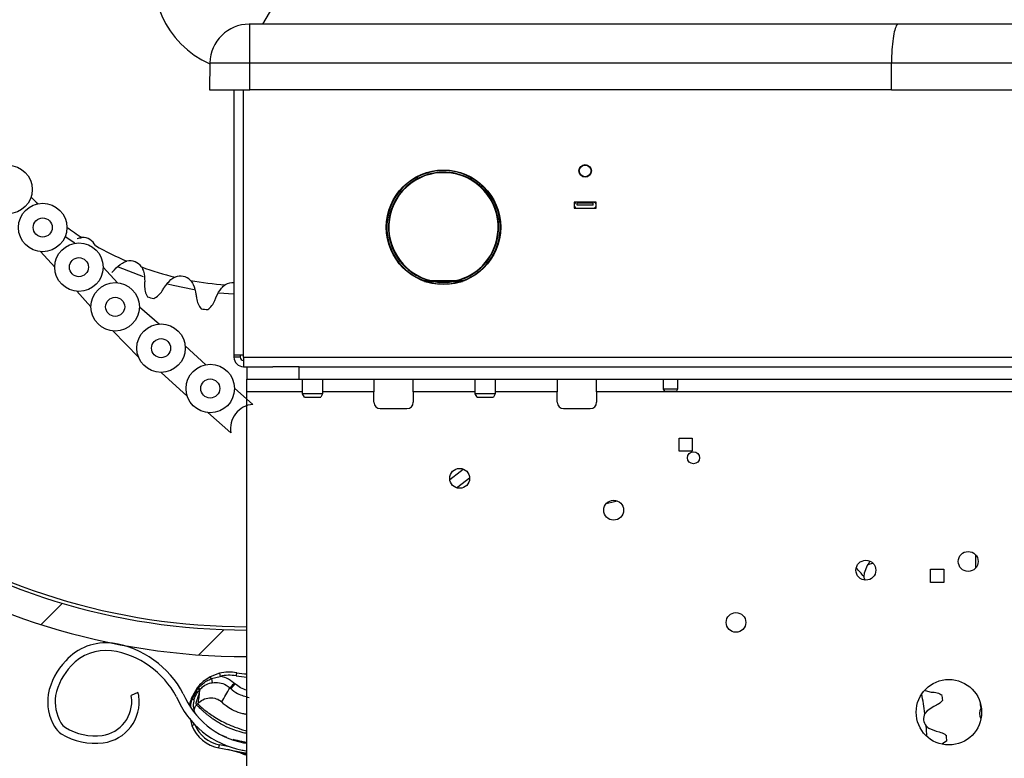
# Model space of a CAD drawing. Header units: inches. Extents: x 170 to 284, y 215 to 248.
# Tile 306 of 656: x 186.379 to 186.696, y 244.083 to 244.32. Entities that reach past the tile are written whole.
import ezdxf

# ---------------------------------------------------------------- set-up
doc = ezdxf.new("R2010")
doc.units = ezdxf.units.IN
doc.header["$LTSCALE"] = 0.25
doc.header["$MEASUREMENT"] = 0
doc.layers.add('ANNOTATIONS', color=1, linetype='Continuous')
doc.layers.add('LH BENCH MOUNT', color=7, linetype='Continuous')
doc.styles.add('ARIAL', font='arial.ttf', dxfattribs={"height": 0.09375})
doc.dimstyles.new('STANDARD$0', dxfattribs={"dimtxt": 0.09375, "dimasz": 0.09375, "dimexe": 0.03125, "dimexo": 0.046875, "dimgap": 0.09, "dimtad": 0, "dimtih": 1, "dimtoh": 1, "dimdec": 4, "dimzin": 0, "dimdsep": 46, "dimtxsty": 'ARIAL', "dimcen": 0.09, "dimadec": 0, "dimazin": 0, "dimtfac": 1, "dimtdec": 4, "dimtofl": 0, "dimtmove": 0, "dimatfit": 1, "dimfxl": 1, "dimtolj": 1, "dimtzin": 0, "dimarcsym": 0})

# ---------------------------------------------------------------- blocks, each defined once
blk = doc.blocks.new('*D112')
at = {"layer": 'ANNOTATIONS', "color": 0, "lineweight": -2, "transparency": 16777216}
for p, q in [((185.9644948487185, 245.1675370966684), (185.9644948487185, 245.9014140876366)), ((187.1992356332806, 244.1734105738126), (187.1992356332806, 245.9014140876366)), ((186.0582448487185, 245.8701640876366), (186.271591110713, 245.8701640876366)), ((187.1054856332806, 245.8701640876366), (186.892139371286, 245.8701640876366))]:
    blk.add_line(p, q, dxfattribs=at)
at = {"layer": 'ANNOTATIONS', "color": 0, "transparency": 16777216}
for points in [[(186.0582448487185, 245.8857890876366), (186.0582448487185, 245.8545390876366), (185.9644948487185, 245.8701640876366)], [(187.1054856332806, 245.8857890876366), (187.1054856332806, 245.8545390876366), (187.1992356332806, 245.8701640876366)]]:
    blk.add_solid(points, dxfattribs=at)
at = {"layer": 'defpoints', "color": 0, "transparency": 16777216}
for p in [(187.1992356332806, 245.8701640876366), (185.9644948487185, 245.1206620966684), (187.1992356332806, 244.1265355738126)]:
    blk.add_point(p, dxfattribs=at)
at = {"layer": 'ANNOTATIONS', "color": 0, "transparency": 16777216, "insert": (186.5818652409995, 245.8701640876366), "char_height": 0.09375, "attachment_point": 5, "style": 'ARIAL'}
blk.add_mtext('\\A1;DIM "A"', dxfattribs=at)

msp = doc.modelspace()

# ---------------------------------------------------------------- hatches: boundary and pattern name
at = {"layer": 'LH BENCH MOUNT'}
h = msp.add_hatch(dxfattribs=at)
h.set_pattern_fill('ANSI31', color=256, scale=0.34241245, angle=2.8e-322, style=0)
h.set_pattern_definition([(45, (176.1263761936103, 238.0091787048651), (-0.03026527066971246, 0.03026527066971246), [])])
edge = h.paths.add_edge_path(flags=0)
edge.add_arc((186.41301658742, 243.9014011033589), 0.021400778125, 89.9999999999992, 390.52248781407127, ccw=False)
edge.add_line((186.41301658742, 243.9228018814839), (186.485779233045, 243.9228018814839))
edge.add_arc((186.485779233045, 244.3336968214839), 0.4108949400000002, 270, 450.0000000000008)
edge.add_line((186.485779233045, 244.7445917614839), (186.00212164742, 244.7445917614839))
edge.add_arc((186.00212164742, 244.7488719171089), 0.004280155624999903, 180.0000000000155, 269.9999999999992, ccw=False)
edge.add_line((185.997841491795, 244.7488719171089), (185.997841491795, 244.7916734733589))
edge.add_arc((186.00212164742, 244.7916734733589), 0.004280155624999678, 360, 540, ccw=False)
edge.add_line((186.006401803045, 244.7916734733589), (186.006401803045, 244.7488719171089))
edge.add_line((186.006401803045, 244.7488719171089), (186.003169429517, 244.7488719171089))
edge.add_line((186.003169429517, 244.7488719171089), (186.003169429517, 244.7916734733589))
edge.add_arc((186.00212164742, 244.7916734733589), 0.001047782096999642, 360, 540.0000000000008)
edge.add_line((186.001073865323, 244.7916734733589), (186.001073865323, 244.7488719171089))
edge.add_arc((186.00212164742, 244.7488719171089), 0.001047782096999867, 180, 270)
edge.add_line((186.00212164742, 244.7478241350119), (186.485779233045, 244.7478241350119))
edge.add_arc((186.485779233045, 244.3336968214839), 0.4141273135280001, 269.9999999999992, 450, ccw=False)
edge.add_line((186.485779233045, 243.9195695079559), (186.41301658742, 243.9195695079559))
edge.add_arc((186.41301658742, 243.9014011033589), 0.018168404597, 450.0000000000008, 750.5224878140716)
edge.add_arc((186.4277648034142, 243.9100962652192), 0.001047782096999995, 390.5224878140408, 495.0000000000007)
edge.add_line((186.4270239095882, 243.9108371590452), (186.4183287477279, 243.9021419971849))
edge.add_line((186.4183287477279, 243.9021419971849), (186.4160431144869, 243.9044276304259))
edge.add_line((186.4160431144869, 243.9044276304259), (186.4247382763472, 243.9131227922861))
edge.add_arc((186.4277648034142, 243.9100962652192), 0.004280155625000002, 390.522487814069, 495.0000000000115, ccw=False)
h = msp.add_hatch(dxfattribs=at)
h.set_pattern_fill('ANSI31', color=256, scale=0.34241245, style=0)
h.set_pattern_definition([(45, (176.0930244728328, 238.0091787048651), (-0.03026527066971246, 0.03026527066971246), [])])
edge = h.paths.add_edge_path(flags=0)
edge.add_line((186.4524275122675, 244.7403116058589), (186.1100150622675, 244.7403116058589))
edge.add_line((186.1100150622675, 244.7403116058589), (186.1100150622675, 244.7445917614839))
edge.add_line((186.1100150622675, 244.7445917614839), (186.4524275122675, 244.7445917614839))
edge.add_arc((186.4524275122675, 244.3336968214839), 0.4108949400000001, 269.9999999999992, 450, ccw=False)
edge.add_line((186.4524275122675, 243.9228018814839), (186.3796648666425, 243.9228018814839))
edge.add_line((186.3796648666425, 243.9228018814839), (186.3796648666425, 243.9270820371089))
edge.add_line((186.3796648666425, 243.9270820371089), (186.4524275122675, 243.9270820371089))
edge.add_arc((186.4524275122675, 244.3336968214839), 0.406614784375, 270, 450.0000000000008)
h = msp.add_hatch(dxfattribs=at)
h.set_pattern_fill('ANSI32', color=256, scale=0.34241245, angle=2.8e-322, style=0)
h.set_pattern_definition([(45, (176.0930244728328, 238.0091787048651), (-0.09079581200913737, 0.09079581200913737), []), (45, (176.1535550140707, 238.0091787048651), (-0.09079581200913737, 0.09079581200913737), [])])
edge = h.paths.add_edge_path(flags=0)
edge.add_arc((186.4524275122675, 244.3336968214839), 0.2182879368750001, 180, 540, ccw=False)
edge = h.paths.add_edge_path(flags=0)
edge.add_arc((186.4524275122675, 244.3336968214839), 0.2097276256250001, 180, 540, ccw=False)

# ---------------------------------------------------------------- linework, layer by layer
for p, q in [((186.4575949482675, 244.318923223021), (186.4632894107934, 244.3287863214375)), ((186.4533786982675, 244.318923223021), (186.4531598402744, 244.318923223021)), ((186.6621424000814, 244.318923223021), (186.4533786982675, 244.318923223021)), ((186.4533786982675, 244.3064952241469), (186.4533786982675, 244.318923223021)), ((186.7927274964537, 244.318923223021), (186.6621424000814, 244.318923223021)), ((186.4405130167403, 244.3064952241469), (186.44036197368, 244.297841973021)), ((186.4405130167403, 244.3064952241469), (186.4533786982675, 244.3064952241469)), ((186.4533786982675, 244.3064952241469), (186.6599377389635, 244.3064952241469)), ((186.4533786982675, 244.297841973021), (186.4533786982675, 244.3064952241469)), ((186.6599118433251, 244.297841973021), (186.6599377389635, 244.3064952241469)), ((186.6599377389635, 244.3064952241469), (186.7949321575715, 244.3064952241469)), ((186.44036197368, 244.297841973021), (186.4533786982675, 244.297841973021)), ((186.4482416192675, 244.297841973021), (186.4482416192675, 244.2124112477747)), ((186.4512705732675, 244.2117366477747), (186.4512705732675, 244.297841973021)), ((186.6599118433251, 244.297841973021), (186.4533786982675, 244.297841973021)), ((186.6599118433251, 244.297841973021), (186.79495805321, 244.297841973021)), ((186.5648563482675, 244.2616975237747), (186.5577730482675, 244.2616975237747)), ((186.5577730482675, 244.2616975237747), (186.5577730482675, 244.2596737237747)), ((186.5577730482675, 244.2596737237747), (186.5648563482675, 244.2596737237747)), ((186.5587849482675, 244.2616975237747), (186.5587849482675, 244.2613703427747)), ((186.5638444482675, 244.2613703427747), (186.5587849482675, 244.2613703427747)), ((186.5587849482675, 244.2606957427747), (186.5587849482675, 244.2613703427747)), ((186.5638444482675, 244.2606957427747), (186.5587849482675, 244.2606957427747)), ((186.5638444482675, 244.2613703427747), (186.5638444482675, 244.2616975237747)), ((186.5638444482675, 244.2606957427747), (186.5638444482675, 244.2613703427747)), ((186.5648563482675, 244.2596737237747), (186.5648563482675, 244.2616975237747)), ((186.3969787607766, 244.2484110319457), (186.3938771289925, 244.2505097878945)), ((186.5332724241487, 244.2527361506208), (186.5334408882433, 244.2527282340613)), ((186.5339462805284, 244.2527044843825), (186.534114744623, 244.252696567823)), ((186.3859613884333, 244.2457312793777), (186.3905398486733, 244.2407208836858)), ((186.4061378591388, 244.2407421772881), (186.4107163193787, 244.2357317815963)), ((186.4191748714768, 244.2375725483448), (186.4110814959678, 244.2407640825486)), ((186.5089910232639, 244.2363932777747), (186.5224122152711, 244.2363932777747)), ((186.5219636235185, 244.2362246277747), (186.5094396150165, 244.2362246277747)), ((186.5096296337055, 244.2361571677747), (186.5217736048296, 244.2361571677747)), ((186.5212666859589, 244.2359885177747), (186.5101365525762, 244.2359885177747)), ((186.5118548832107, 244.2362246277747), (186.5121726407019, 244.2361571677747)), ((186.5127291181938, 244.2362246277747), (186.5131536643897, 244.2361571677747)), ((186.5182495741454, 244.2361571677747), (186.5186741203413, 244.2362246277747)), ((186.3976270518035, 244.2329650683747), (186.4022055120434, 244.2279546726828)), ((186.417803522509, 244.2279759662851), (186.4242816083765, 244.2224418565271)), ((186.4092927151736, 244.2201988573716), (186.417571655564, 244.2116704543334)), ((186.4325393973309, 244.215398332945), (186.4392084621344, 244.2093482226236)), ((186.4512705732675, 244.2124112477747), (186.4482416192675, 244.2124112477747)), ((186.4482416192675, 244.2124112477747), (186.4482416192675, 244.2117366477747)), ((186.4502586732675, 244.2117366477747), (186.4482416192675, 244.2117366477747)), ((186.4502586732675, 244.2124112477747), (186.4502586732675, 244.2117366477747)), ((186.4512705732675, 244.2117366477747), (187.0035993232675, 244.2117366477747)), ((186.4512705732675, 244.2117366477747), (186.4512705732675, 244.2087076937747)), ((186.4512705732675, 244.2087076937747), (186.4607320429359, 244.2087076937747)), ((186.4524275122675, 244.2087076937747), (186.4524275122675, 244.2046735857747)), ((186.4692925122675, 244.2087076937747), (186.4607320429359, 244.2087076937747)), ((186.4692925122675, 244.2046735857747), (186.4692925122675, 244.2087076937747)), ((186.4692925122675, 244.2087076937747), (186.9351881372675, 244.2087076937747)), ((186.4247930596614, 244.2068595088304), (186.4332135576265, 244.1992205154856)), ((186.4524275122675, 244.2046735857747), (186.4692925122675, 244.2046735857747)), ((186.4524275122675, 244.2006259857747), (186.4524275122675, 244.2046735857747)), ((186.4692925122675, 244.2046735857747), (186.9351881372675, 244.2046735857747)), ((186.4703684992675, 244.1999311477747), (186.4703684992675, 244.2046735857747)), ((186.4767771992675, 244.2046735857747), (186.4767771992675, 244.1999311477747)), ((186.4933251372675, 244.2046735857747), (186.4933251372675, 244.2006259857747)), ((186.5059738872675, 244.2006259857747), (186.5059738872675, 244.2046735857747)), ((186.5259555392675, 244.1999311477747), (186.5259555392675, 244.2046735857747)), ((186.5323642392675, 244.2046735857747), (186.5323642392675, 244.1999311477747)), ((186.5523526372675, 244.2046735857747), (186.5523526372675, 244.2006259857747)), ((186.5650013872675, 244.2006259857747), (186.5650013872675, 244.2046735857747)), ((186.5865211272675, 244.2015164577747), (186.5865211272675, 244.2046735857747)), ((186.5910746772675, 244.2046735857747), (186.5910746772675, 244.2015164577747)), ((186.4484136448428, 244.2017961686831), (186.4543381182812, 244.1965884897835)), ((186.4524275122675, 244.0198807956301), (186.4524275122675, 244.2006259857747)), ((186.4703684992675, 244.2006259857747), (186.4524275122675, 244.2006259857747)), ((186.4709527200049, 244.1989192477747), (186.4703684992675, 244.1999311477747)), ((186.4767771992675, 244.1999311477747), (186.4703684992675, 244.1999311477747)), ((186.4709527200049, 244.1989192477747), (186.4761929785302, 244.1989192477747)), ((186.4767771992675, 244.1999311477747), (186.4761929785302, 244.1989192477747)), ((186.4933251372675, 244.2006259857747), (186.4767771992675, 244.2006259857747)), ((186.4933251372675, 244.1972394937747), (186.4933251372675, 244.2006259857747)), ((186.5059738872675, 244.2006259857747), (186.5059738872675, 244.1972394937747)), ((186.5259555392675, 244.2006259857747), (186.5059738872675, 244.2006259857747)), ((186.5265397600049, 244.1989192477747), (186.5259555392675, 244.1999311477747)), ((186.5263358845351, 244.1999311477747), (186.5259555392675, 244.1999311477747)), ((186.5323642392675, 244.1999311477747), (186.5263358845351, 244.1999311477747)), ((186.5265397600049, 244.1989192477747), (186.5268507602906, 244.1989192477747)), ((186.5268507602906, 244.1989192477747), (186.5317800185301, 244.1989192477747)), ((186.5323642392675, 244.1999311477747), (186.5317800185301, 244.1989192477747)), ((186.5523526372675, 244.2006259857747), (186.5323642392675, 244.2006259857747)), ((186.5523526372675, 244.1972394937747), (186.5523526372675, 244.2006259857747)), ((186.5650013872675, 244.2006259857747), (186.5650013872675, 244.1972394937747)), ((186.9383722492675, 244.2006259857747), (186.5650013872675, 244.2006259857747)), ((186.5869106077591, 244.2008418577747), (186.5865211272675, 244.2015164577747)), ((186.5910746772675, 244.2015164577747), (186.5865211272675, 244.2015164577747)), ((186.5869106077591, 244.2008418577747), (186.590685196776, 244.2008418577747)), ((186.5910746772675, 244.2015164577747), (186.590685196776, 244.2008418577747)), ((186.4398682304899, 244.193914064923), (186.4472724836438, 244.1874169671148)), ((186.4953489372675, 244.1952156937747), (186.5039500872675, 244.1952156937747)), ((186.5543764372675, 244.1952156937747), (186.5629775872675, 244.1952156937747)), ((186.5915306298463, 244.1814713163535), (186.5915306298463, 244.185753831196)), ((186.5915306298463, 244.185753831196), (186.5958131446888, 244.185753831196)), ((186.5958131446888, 244.185753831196), (186.5958131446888, 244.1814713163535)), ((186.5958131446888, 244.1814713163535), (186.5915306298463, 244.1814713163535)), ((186.6869761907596, 244.1482163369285), (186.6869761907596, 244.143856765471)), ((186.6526486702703, 244.1455242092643), (186.6521337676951, 244.14467657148)), ((186.6540009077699, 244.1454289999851), (186.6522960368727, 244.1449437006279)), ((186.6529565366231, 244.1461200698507), (186.6526486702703, 244.1455242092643)), ((186.6511269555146, 244.1422857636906), (186.6510256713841, 244.1412148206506)), ((186.6521337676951, 244.14467657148), (186.6511269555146, 244.1422857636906)), ((186.6724826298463, 244.1393088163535), (186.6724826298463, 244.143591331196)), ((186.6724826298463, 244.143591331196), (186.6767651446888, 244.143591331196)), ((186.6767651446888, 244.143591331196), (186.6767651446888, 244.1393088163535)), ((186.6767651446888, 244.1393088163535), (186.6724826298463, 244.1393088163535)), ((186.4435778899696, 244.1100434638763), (186.4405594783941, 244.1088789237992)), ((186.4409843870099, 244.1083280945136), (186.4438256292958, 244.1090465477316)), ((186.4409843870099, 244.1083280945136), (186.4412113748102, 244.1070129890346)), ((186.4435778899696, 244.1100434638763), (186.4438256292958, 244.1090465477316)), ((186.4173333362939, 244.1038181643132), (186.4151166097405, 244.1028623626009)), ((186.4363851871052, 244.1053265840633), (186.4345023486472, 244.1019027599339)), ((186.4348116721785, 244.1017620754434), (186.43666062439, 244.1051432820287)), ((186.43666062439, 244.1051432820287), (186.4368389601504, 244.1053593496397)), ((186.4373057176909, 244.1048709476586), (186.4371006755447, 244.1039035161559)), ((186.4469536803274, 244.1053508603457), (186.4471946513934, 244.105133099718)), ((186.4485713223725, 244.1066565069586), (186.4471946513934, 244.105133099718)), ((186.4485713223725, 244.1066565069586), (186.4483303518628, 244.1068742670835)), ((186.6707308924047, 244.1044942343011), (186.6727110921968, 244.1040198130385)), ((186.6727110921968, 244.1040198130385), (186.6736990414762, 244.1039328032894)), ((186.4344782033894, 244.1018364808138), (186.4344778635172, 244.101835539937)), ((186.434502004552, 244.1019018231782), (186.4344782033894, 244.1018364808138)), ((186.4345023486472, 244.1019027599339), (186.434502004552, 244.1019018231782)), ((186.4347898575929, 244.1016946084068), (186.4347901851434, 244.1016956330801)), ((186.4347901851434, 244.1016956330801), (186.4348113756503, 244.1017611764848)), ((186.4348113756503, 244.1017611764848), (186.4348116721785, 244.1017620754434)), ((186.435487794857, 244.1016637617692), (186.435487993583, 244.1016645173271)), ((186.4365946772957, 244.1002991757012), (186.4362334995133, 244.0998995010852)), ((186.6713832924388, 244.0979163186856), (186.6707079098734, 244.097079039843)), ((186.673542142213, 244.0993547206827), (186.6713832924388, 244.0979163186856)), ((186.6744392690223, 244.0997775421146), (186.673542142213, 244.0993547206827)), ((186.4341008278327, 244.0955425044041), (186.4346688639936, 244.0931980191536)), ((186.4346688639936, 244.0931980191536), (186.4355926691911, 244.0935786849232)), ((186.6719554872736, 244.0923932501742), (186.6743633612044, 244.0914279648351)), ((186.6743633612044, 244.0914279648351), (186.675328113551, 244.0911980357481)), ((186.4443684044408, 244.0901072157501), (186.4459003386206, 244.0895129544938)), ((186.4507462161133, 244.0878068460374), (186.4508022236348, 244.0881457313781)), ((186.6777073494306, 244.0883256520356), (186.6763587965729, 244.0873874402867)), ((186.4434165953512, 244.0860087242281), (186.443616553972, 244.0870163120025)), ((186.4468279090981, 244.0864043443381), (186.443616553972, 244.0870163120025)), ((186.4497808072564, 244.0845780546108), (186.4462411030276, 244.0854677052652))]:
    msp.add_line(p, q, dxfattribs=at)
at = {"layer": 'LH BENCH MOUNT', "flags": 128}
for points in [[(186.435406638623, 244.2334209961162), (186.42863821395, 244.2348065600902), (186.4268854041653, 244.2352443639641)], [(186.514931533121, 244.2359885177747), (186.5163297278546, 244.23598287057), (186.5164717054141, 244.2359885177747)], [(186.5192305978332, 244.2361571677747), (186.519248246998, 244.2361607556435), (186.5195483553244, 244.2362246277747)], [(186.4482416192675, 244.2320780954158), (186.4480842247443, 244.2320816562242), (186.4433339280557, 244.2323954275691)], [(186.5177246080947, 244.1724276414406), (186.5210216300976, 244.175001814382), (186.5220464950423, 244.1757620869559)], [(186.5199054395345, 244.1697231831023), (186.5216695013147, 244.1711247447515), (186.5241091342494, 244.1729664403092)], [(186.5681249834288, 244.1647015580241), (186.5707176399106, 244.1652987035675), (186.5716898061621, 244.1654995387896)], [(186.6887549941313, 244.0988710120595), (186.6886243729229, 244.099891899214), (186.6885557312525, 244.1003979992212)]]:
    msp.add_lwpolyline(points, dxfattribs=at)
at = {"layer": 'LH BENCH MOUNT'}
for centre, radius in [((186.3755201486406, 244.2657232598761), 0.007799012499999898), ((186.5157016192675, 244.2535618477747), 0.0184334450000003), ((186.5613146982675, 244.2717153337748), 0.002023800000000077), ((186.5613146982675, 244.2717153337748), 0.00188729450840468), ((186.3866731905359, 244.25349774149), 0.007799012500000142), ((186.3866731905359, 244.25349774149), 0.003068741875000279), ((186.398338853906, 244.240731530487), 0.007799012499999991), ((186.398338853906, 244.240731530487), 0.003068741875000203), ((186.4100045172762, 244.227965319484), 0.007799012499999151), ((186.4100045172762, 244.227965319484), 0.003068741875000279), ((186.4247755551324, 244.2146585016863), 0.007799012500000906), ((186.4247755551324, 244.2146585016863), 0.003068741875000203), ((186.4406155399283, 244.201677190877), 0.007799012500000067), ((186.4406155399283, 244.201677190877), 0.003068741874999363), ((186.5962016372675, 244.1793963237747), 0.00193947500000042), ((186.5209110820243, 244.1727656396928), 0.003204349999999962), ((186.5704825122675, 244.1625313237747), 0.003204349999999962), ((186.6846274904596, 244.1460365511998), 0.003204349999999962), ((186.6516895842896, 244.1432096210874), 0.003204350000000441), ((186.6098647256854, 244.1264122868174), 0.003155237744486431), ((186.6784185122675, 244.0975098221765), 0.01054062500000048)]:
    msp.add_circle(centre, radius, dxfattribs=at)
for centre, radius, start, end in [((186.4524275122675, 244.3336968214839), 0.218287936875, 358.7109930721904, 270.0000000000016), ((186.4524275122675, 244.3336968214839), 0.2097276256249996, 358.6583711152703, 270.0000000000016), ((186.4524275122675, 244.3336968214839), 0.20865758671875, 358.6514896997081, 270), ((186.4524275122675, 244.3336968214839), 0.02996108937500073, 350.5668982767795, 246.5572519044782), ((186.4524275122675, 244.3336968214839), 0.02996108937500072, 350.5668982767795, 246.5572519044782), ((186.4531598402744, 244.3062744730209), 0.01264875, 90, 178.9999999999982), ((186.5157016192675, 244.2535618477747), 0.01826479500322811, 357.3095037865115, 177.3095037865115), ((186.5157016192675, 244.2535618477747), 0.01775884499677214, 357.3095037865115, 177.3095037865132), ((186.5157016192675, 244.2535618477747), 0.01759019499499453, 357.3095037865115, 177.3095037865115), ((186.4524275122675, 244.3336968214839), 0.09891356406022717, 225.3677296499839, 227.1721227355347), ((186.5587849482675, 244.2606856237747), 0.001011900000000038, 90, 269.9999999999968), ((186.5638444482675, 244.2606856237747), 0.001011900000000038, 269.9999999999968, 90), ((186.4524119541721, 244.3337158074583), 0.09891356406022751, 234.1319966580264, 237.5408668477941), ((186.5157016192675, 244.2535618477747), 0.01826479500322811, 177.3095037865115, 250.0484552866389), ((186.5157016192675, 244.2535618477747), 0.01775884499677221, 177.3095037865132, 255.1861548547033), ((186.5157016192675, 244.2535618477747), 0.01759019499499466, 177.3095037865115, 257.4299561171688), ((186.3995329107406, 244.2457279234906), 0.004531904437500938, 25.36355278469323, 92.62631526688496), ((186.5157016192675, 244.2535618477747), 0.01759019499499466, 282.5700438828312, 357.3095037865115), ((186.5157016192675, 244.2535618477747), 0.01775884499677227, 284.8138451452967, 357.3095037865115), ((186.5157016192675, 244.2535618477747), 0.01826479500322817, 289.9515447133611, 357.3095037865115), ((186.4524119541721, 244.3337158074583), 0.09891356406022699, 240.4490012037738, 247.0145510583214), ((186.4147364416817, 244.2382243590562), 0.004531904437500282, 34.83723699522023, 102.099999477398), ((186.4524119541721, 244.3337158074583), 0.09891356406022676, 249.9226854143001, 256.4882352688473), ((186.4309676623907, 244.2333255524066), 0.004531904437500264, 44.31092120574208, 111.5736836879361), ((186.4524119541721, 244.3337158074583), 0.098913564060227, 259.3963696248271, 265.9619194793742), ((186.4477838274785, 244.231165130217), 0.004531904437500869, 84.20235974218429, 121.0473678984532), ((186.5157016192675, 244.2535618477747), 0.01826479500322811, 254.1840581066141, 285.8159418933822), ((186.5157016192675, 244.2535618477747), 0.01775884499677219, 261.7110680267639, 278.2889319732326), ((186.4524119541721, 244.3337158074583), 0.1073907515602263, 252.6364201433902, 253.7745005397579), ((186.4524119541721, 244.3337158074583), 0.1073907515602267, 262.1101043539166, 263.2481847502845), ((186.4512705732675, 244.2117366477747), 0.003028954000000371, 180, 270), ((186.4512705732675, 244.2117366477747), 0.001011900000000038, 180, 270), ((186.4549455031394, 244.188813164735), 0.00779901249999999, 94.46670194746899, 190.3128202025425), ((186.4953489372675, 244.1972394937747), 0.002023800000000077, 180, 270), ((186.5039500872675, 244.1972394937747), 0.002023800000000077, 270, 359.9999999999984), ((186.5543764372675, 244.1972394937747), 0.002023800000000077, 180, 270), ((186.5629775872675, 244.1972394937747), 0.002023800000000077, 270, 359.9999999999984), ((186.5875162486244, 244.0864364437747), 0.08386964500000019, 40.77854563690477, 43.28484867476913), ((186.6544593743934, 244.1414303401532), 0.003440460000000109, 183.591510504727, 204.0749907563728), ((186.4069989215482, 244.1024689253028), 0.01736031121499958, 82.86260045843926, 138.0482056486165), ((186.4045755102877, 244.0891852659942), 0.03085136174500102, 27.60050961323, 81.46188992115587), ((186.4069989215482, 244.1024689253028), 0.01494630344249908, 82.97379314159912, 138.2295444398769), ((186.4045755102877, 244.0891852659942), 0.02843735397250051, 27.80294620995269, 81.40141990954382), ((186.4092551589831, 244.0993181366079), 0.02116108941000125, 135.7868830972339, 169.2595240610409), ((186.4092551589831, 244.0993181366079), 0.0187470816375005, 135.6402268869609, 169.1219683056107), ((186.4467159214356, 244.0974158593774), 0.01301167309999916, 79.18491049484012, 103.955633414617), ((186.4667997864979, 244.2546483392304), 0.1455252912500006, 263.036776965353, 264.3321520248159), ((186.4397359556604, 244.1078043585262), 0.001353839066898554, 22.75879212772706, 52.53425372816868), ((186.4467159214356, 244.0974158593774), 0.01198443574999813, 79.0234498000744, 103.9556334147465), ((186.4667997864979, 244.2546483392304), 0.1465525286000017, 263.0229707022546, 264.3720086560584), ((186.4134029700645, 244.1021234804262), 0.0042801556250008, 7.682352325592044, 23.32459878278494), ((186.404172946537, 244.1008784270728), 0.01588793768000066, 171.372654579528, 210.1529330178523), ((186.404172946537, 244.1008784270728), 0.01347392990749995, 171.5599097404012, 209.9559980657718), ((186.4044104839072, 244.1009104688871), 0.0109400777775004, 277.6823523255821, 7.682352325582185), ((186.4044104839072, 244.1009104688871), 0.01335408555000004, 277.6823523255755, 7.682352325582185), ((186.4134029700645, 244.1021234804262), 0.001866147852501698, 7.682352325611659, 23.32459878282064), ((186.4563160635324, 244.113647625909), 0.02884824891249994, 202.8411957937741, 259.0961091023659), ((186.4563160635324, 244.113647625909), 0.02643424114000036, 202.6240618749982, 259.0059654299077), ((186.4352739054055, 244.1031820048), 0.00156417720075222, 239.4080465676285, 251.9734043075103), ((186.4352755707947, 244.1031867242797), 0.001568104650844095, 239.4366189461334, 251.9686989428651), ((186.4353208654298, 244.103292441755), 0.001613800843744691, 239.5084450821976, 251.5964417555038), ((186.4353206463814, 244.1032915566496), 0.001611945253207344, 239.4928350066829, 251.5938102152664), ((186.435466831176, 244.1039153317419), 0.002251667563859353, 253.0763074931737, 270.5334481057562), ((186.4354678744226, 244.1039181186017), 0.002253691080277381, 253.0721173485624, 270.5114979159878), ((186.5875162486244, 244.0864364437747), 0.08386964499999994, 7.290173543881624, 11.64953887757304), ((186.5875162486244, 244.0864364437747), 0.09021088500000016, 9.572076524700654, 10.62960201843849), ((186.6917156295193, 244.0971184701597), 0.00344045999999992, 149.3766777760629, 210.2296079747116), ((186.6736905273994, 244.0953641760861), 0.00344046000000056, 150.1031384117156, 221.7264471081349), ((186.3975598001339, 244.0973950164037), 0.008425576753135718, 212.2600195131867, 234.1820632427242), ((186.3975598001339, 244.0973950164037), 0.006011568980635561, 212.6648849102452, 233.3999259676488), ((186.4034446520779, 244.1080705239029), 0.01816498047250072, 238.5816124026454, 277.6823523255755), ((186.4457494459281, 244.0977639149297), 0.01198443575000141, 202.3947377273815, 258.7753310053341), ((186.4457494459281, 244.0977639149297), 0.01095719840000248, 202.3947377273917, 258.7753310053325), ((186.5875162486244, 244.0864364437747), 0.08386964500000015, 2.24114295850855, 4.539411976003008), ((186.4034446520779, 244.1080705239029), 0.02057898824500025, 238.2937106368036, 277.6823523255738), ((186.5875162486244, 244.0864364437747), 0.09021088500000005, 1.199983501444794, 2.257508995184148), ((186.4854745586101, 244.2979380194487), 0.2160622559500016, 258.775331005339, 261.2019906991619), ((186.4840987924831, 244.2977879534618), 0.2150521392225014, 261.1083798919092, 261.5310993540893), ((186.4840987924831, 244.2977879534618), 0.2126381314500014, 261.1200207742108, 261.4342362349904)]:
    msp.add_arc(centre, radius, start, end, dxfattribs=at)
for points, knots in [([(186.6621424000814, 244.318923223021), (186.6621398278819, 244.3189232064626), (186.6619773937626, 244.3189221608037), (186.6615663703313, 244.3186642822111), (186.660952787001, 244.3172457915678), (186.6603988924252, 244.3144222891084), (186.6600208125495, 244.3107094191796), (186.6599654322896, 244.3079000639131), (186.6599377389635, 244.3064952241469)], [0, 0, 0, 0, 0.002242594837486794, 0.1416196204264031, 0.3591372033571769, 0.5736751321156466, 0.7868129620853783, 1, 1, 1, 1]), ([(186.4194739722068, 244.234840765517), (186.4194573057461, 244.2341951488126), (186.4195276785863, 244.2335700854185), (186.4198279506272, 244.2323531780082), (186.4200605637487, 244.2317629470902), (186.4203628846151, 244.2312188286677)], [0, 0, 0, 0, 0.5, 0.5, 1, 1, 1, 1]), ([(186.4224049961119, 244.2306024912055), (186.4229582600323, 244.230888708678), (186.4234790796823, 244.2312522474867), (186.4244016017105, 244.232099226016), (186.424805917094, 244.232580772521), (186.4251492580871, 244.2331278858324)], [0, 0, 0, 0, 0.5, 0.5, 1, 1, 1, 1]), ([(186.4361975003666, 244.2307678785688), (186.4362873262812, 244.2301283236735), (186.4364596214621, 244.2295233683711), (186.4369560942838, 244.2283724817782), (186.4372826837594, 244.2278285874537), (186.4376704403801, 244.2273416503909)], [0, 0, 0, 0, 0.5, 0.5, 1, 1, 1, 1]), ([(186.4397861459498, 244.2270698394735), (186.4402847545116, 244.2274432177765), (186.4407386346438, 244.2278875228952), (186.4415091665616, 244.2288747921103), (186.4418287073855, 244.2294163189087), (186.4420773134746, 244.2300124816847)], [0, 0, 0, 0, 0.5, 0.5, 1, 1, 1, 1]), ([(186.4489978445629, 244.1091810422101), (186.4489993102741, 244.1091903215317), (186.4490111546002, 244.1092653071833), (186.4490408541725, 244.1094535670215), (186.4490844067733, 244.1097303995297), (186.4491247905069, 244.1099878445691), (186.4491521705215, 244.1101627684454), (186.4491556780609, 244.1101852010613), (186.4491574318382, 244.1101964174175)], [0, 0, 0, 0, 0.01753608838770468, 0.141708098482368, 0.3563943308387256, 0.570964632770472, 0.7854813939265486, 1, 1, 1, 1]), ([(186.4405594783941, 244.1088789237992), (186.4393573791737, 244.1080978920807), (186.4378862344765, 244.1071420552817), (186.4367705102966, 244.1058027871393), (186.4365664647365, 244.1055578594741)], [0, 0, 0, 0, 0.8171182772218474, 0.9999999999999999, 0.9999999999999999, 0.9999999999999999, 0.9999999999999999]), ([(186.4368392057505, 244.1053596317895), (186.4376644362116, 244.1061856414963), (186.4388918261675, 244.1074141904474), (186.4404679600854, 244.1081025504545), (186.4409843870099, 244.1083280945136)], [0, 0, 0, 0, 0.6723457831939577, 1, 1, 1, 1]), ([(186.4373024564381, 244.1048673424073), (186.4373024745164, 244.1048673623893), (186.4376508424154, 244.1052524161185), (186.4385838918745, 244.1060685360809), (186.4399648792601, 244.1067498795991), (186.4409371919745, 244.1069551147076), (186.4412113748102, 244.1070129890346)], [0, 0, 0, 0, 1.782673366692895e-05, 0.3435204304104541, 0.814879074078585, 1, 1, 1, 1]), ([(186.4412113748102, 244.1070129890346), (186.4412333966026, 244.1070167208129), (186.4420099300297, 244.1071483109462), (186.4435973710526, 244.107135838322), (186.4455452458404, 244.106434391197), (186.4465815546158, 244.1056870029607), (186.4469537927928, 244.1053507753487), (186.4469538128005, 244.1053507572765)], [0, 0, 0, 0, 0.01087401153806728, 0.3834398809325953, 0.7558119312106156, 0.9999868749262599, 1, 1, 1, 1]), ([(186.4483303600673, 244.1068742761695), (186.4475246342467, 244.1074737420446), (186.4461904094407, 244.1084664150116), (186.4445408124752, 244.1089249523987), (186.4438616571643, 244.109040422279), (186.4438256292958, 244.1090465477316)], [0, 0, 0, 0, 0.5907811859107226, 0.9782917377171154, 1, 1, 1, 1]), ([(186.435487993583, 244.1016645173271), (186.4355777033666, 244.1019587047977), (186.4359091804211, 244.1030457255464), (186.4365481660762, 244.1040342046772), (186.4371043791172, 244.1046484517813), (186.4371043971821, 244.1046484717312)], [0, 0, 0, 0, 0.2706300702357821, 0.9999763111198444, 1, 1, 1, 1]), ([(186.4362334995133, 244.0998995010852), (186.4361798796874, 244.1000000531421), (186.4360673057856, 244.1002111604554), (186.4361791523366, 244.1008334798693), (186.4364231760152, 244.1016278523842), (186.4367268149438, 244.1024753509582), (186.4370236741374, 244.1033200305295), (186.4371236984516, 244.1037612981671), (186.4371744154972, 244.1039850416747)], [0, 0, 0, 0, 0.1574760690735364, 0.3306182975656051, 0.4911886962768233, 0.6742546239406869, 0.8348317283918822, 1, 1, 1, 1]), ([(186.4365664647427, 244.1055578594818), (186.4365664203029, 244.1055578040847), (186.4365051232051, 244.1054813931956), (186.4364451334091, 244.1054039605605), (186.4363851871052, 244.1053265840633)], [0, 0, 0, 0, 0.0007249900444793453, 0.9999999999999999, 0.9999999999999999, 0.9999999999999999, 0.9999999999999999]), ([(186.4371006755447, 244.1039035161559), (186.4370711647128, 244.1036868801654), (186.4369897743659, 244.1030894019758), (186.4369249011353, 244.1020027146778), (186.4367198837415, 244.1009450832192), (186.4365946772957, 244.1002991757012)], [0, 0, 0, 0, 0.1812946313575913, 0.50000735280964, 1, 1, 1, 1]), ([(186.43666062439, 244.1051432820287), (186.436678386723, 244.1051257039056), (186.436785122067, 244.105020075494), (186.4369455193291, 244.1048554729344), (186.4370859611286, 244.1046979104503), (186.4370982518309, 244.1046649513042), (186.4371043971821, 244.1046484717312)], [0, 0, 0, 0, 0.0623937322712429, 0.3749291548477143, 0.6874645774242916, 1, 1, 1, 1]), ([(186.4368389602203, 244.1053593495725), (186.4368572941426, 244.1053417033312), (186.4369674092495, 244.1052357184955), (186.4371339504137, 244.1050712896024), (186.437281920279, 244.1049157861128), (186.4372977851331, 244.1048858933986), (186.4373057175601, 244.1048709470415)], [0, 0, 0, 0, 0.06242876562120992, 0.3749525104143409, 0.6874762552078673, 1, 1, 1, 1]), ([(186.4371041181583, 244.1046481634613), (186.4371542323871, 244.1047035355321), (186.4372214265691, 244.1047777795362), (186.4372886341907, 244.1048520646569), (186.4373057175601, 244.1048709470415)], [0, 0, 0, 0, 0.7458120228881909, 1, 1, 1, 1]), ([(186.4371744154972, 244.1039850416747), (186.4371873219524, 244.1040811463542), (186.4372132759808, 244.1042744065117), (186.4371952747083, 244.1045014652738), (186.4371344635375, 244.1045993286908), (186.4371041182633, 244.1046481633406)], [0, 0, 0, 0, 0.3313600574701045, 0.6663431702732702, 1, 1, 1, 1]), ([(186.4443771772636, 244.1008689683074), (186.444811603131, 244.101606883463), (186.4456804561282, 244.1030827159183), (186.4465293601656, 244.1045947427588), (186.4469538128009, 244.1053507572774)], [0, 0, 0, 0, 0.4999992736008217, 1, 1, 1, 1]), ([(186.4471946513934, 244.105133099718), (186.4471946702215, 244.1051330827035), (186.4478688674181, 244.1045238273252), (186.4496883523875, 244.1031801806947), (186.4518557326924, 244.1026067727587), (186.4531362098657, 244.1022680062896)], [0, 0, 0, 0, 1.142795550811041e-05, 0.4092118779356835, 1, 1, 1, 1]), ([(186.4524275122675, 244.1045705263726), (186.4517227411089, 244.1047707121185), (186.4503266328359, 244.1052508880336), (186.4491629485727, 244.106182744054), (186.4485713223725, 244.1066565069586)], [0.1939164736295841, 0.1939164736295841, 0.1939164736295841, 0.1939164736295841, 0.5901808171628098, 1, 1, 1, 1]), ([(186.6736990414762, 244.1039328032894), (186.6743357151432, 244.1038170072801), (186.6752197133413, 244.1036562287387), (186.6759693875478, 244.103203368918), (186.6761791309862, 244.1030766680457)], [0, 0, 0, 0, 0.7202205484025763, 1, 1, 1, 1]), ([(186.4344778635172, 244.101835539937), (186.4342723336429, 244.1012782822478), (186.4340017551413, 244.1005446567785), (186.4339771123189, 244.0997720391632), (186.4339711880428, 244.0995862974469)], [0, 0, 0, 0, 0.7595942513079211, 0.9999999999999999, 0.9999999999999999, 0.9999999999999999, 0.9999999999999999]), ([(186.4344384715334, 244.098906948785), (186.434410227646, 244.0992767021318), (186.4343378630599, 244.1002240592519), (186.4346186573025, 244.1011376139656), (186.4347898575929, 244.1016946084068)], [0, 0, 0, 0, 0.3902998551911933, 1, 1, 1, 1]), ([(186.4357498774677, 244.0971990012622), (186.4355217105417, 244.0979667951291), (186.435084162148, 244.0994391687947), (186.4353571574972, 244.1009437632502), (186.435487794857, 244.1016637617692)], [0, 0, 0, 0, 0.5214667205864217, 1, 1, 1, 1]), ([(186.4365946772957, 244.1002991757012), (186.4371133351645, 244.1007618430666), (186.4381907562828, 244.1017229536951), (186.4403612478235, 244.1022769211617), (186.4425896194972, 244.1020450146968), (186.4437962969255, 244.1012511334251), (186.4443771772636, 244.1008689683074)], [0, 0, 0, 0, 0.2406941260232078, 0.4999999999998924, 0.7593058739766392, 0.9999999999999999, 0.9999999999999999, 0.9999999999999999, 0.9999999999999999]), ([(186.4522306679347, 244.0967888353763), (186.4522306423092, 244.0967888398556), (186.4518597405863, 244.0968536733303), (186.4503994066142, 244.0971606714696), (186.4480594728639, 244.0980302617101), (186.4459681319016, 244.0992968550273), (186.4445874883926, 244.1004682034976), (186.4444521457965, 244.1007261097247), (186.4443771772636, 244.1008689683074)], [0, 0, 0, 0, 4.497367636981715e-06, 0.06509473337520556, 0.261670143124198, 0.4753105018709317, 0.7093656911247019, 0.9999999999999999, 0.9999999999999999, 0.9999999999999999, 0.9999999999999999]), ([(186.6764711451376, 244.1014374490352), (186.6760471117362, 244.1009626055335), (186.6754583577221, 244.1003033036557), (186.67466205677, 244.0998924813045), (186.6744392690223, 244.0997775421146)], [0, 0, 0, 0, 0.7202216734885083, 1, 1, 1, 1]), ([(186.4354451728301, 244.0977367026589), (186.4354477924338, 244.0979288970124), (186.4354532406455, 244.0983286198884), (186.43565485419, 244.0990994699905), (186.4360055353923, 244.0995843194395), (186.4362334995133, 244.0998995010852)], [0, 0, 0, 0, 0.2447599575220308, 0.5090480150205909, 1, 1, 1, 1]), ([(186.4524275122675, 244.0906411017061), (186.4519013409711, 244.0907602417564), (186.4501473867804, 244.0911792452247), (186.4473079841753, 244.0920554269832), (186.4447034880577, 244.0933210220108), (186.4428379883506, 244.0944134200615), (186.4416816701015, 244.0951805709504), (186.4407547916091, 244.0958543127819), (186.440011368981, 244.0964289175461), (186.4392229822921, 244.0970741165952), (186.4383923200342, 244.0978034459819), (186.4373414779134, 244.0988012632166), (186.4364560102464, 244.0996808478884), (186.4363032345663, 244.0998309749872), (186.4362334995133, 244.0998995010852)], [0.08139556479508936, 0.08139556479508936, 0.08139556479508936, 0.08139556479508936, 0.1307156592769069, 0.2467609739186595, 0.3577928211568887, 0.4170971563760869, 0.4791482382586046, 0.5177152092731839, 0.5590896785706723, 0.6032945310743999, 0.6633484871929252, 0.7353692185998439, 0.8792082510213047, 0.9999999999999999, 0.9999999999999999, 0.9999999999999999, 0.9999999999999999]), ([(186.4365946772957, 244.1002991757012), (186.4366366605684, 244.1002247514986), (186.4367219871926, 244.1000734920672), (186.4374405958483, 244.0993747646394), (186.4385171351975, 244.0984493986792), (186.4398842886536, 244.0973922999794), (186.441604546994, 244.0962038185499), (186.4436204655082, 244.0949872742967), (186.4459356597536, 244.0937960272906), (186.4486715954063, 244.0926228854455), (186.4509177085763, 244.0919214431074), (186.4522503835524, 244.0915181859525), (186.4524275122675, 244.0914647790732)], [0, 0, 0, 0, 0.1094013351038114, 0.2223468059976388, 0.3151791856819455, 0.4102231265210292, 0.5012749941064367, 0.5946006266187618, 0.6834485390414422, 0.774533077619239, 0.8858211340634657, 0.9028483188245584, 0.9028483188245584, 0.9028483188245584, 0.9028483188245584]), ([(186.4524275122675, 244.0967550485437), (186.452361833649, 244.0967662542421), (186.4522962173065, 244.0967775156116), (186.4522306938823, 244.0967888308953), (186.4522306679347, 244.0967888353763)], [0.950604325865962, 0.950604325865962, 0.950604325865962, 0.950604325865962, 0.9999804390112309, 1, 1, 1, 1]), ([(186.6711228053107, 244.0930742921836), (186.6712156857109, 244.0929761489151), (186.6714636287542, 244.0927141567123), (186.671766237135, 244.0925167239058), (186.6719554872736, 244.0923932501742)], [0, 0, 0, 0, 0.3746037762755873, 0.9999999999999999, 0.9999999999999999, 0.9999999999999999, 0.9999999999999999]), ([(186.675328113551, 244.0911980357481), (186.6759411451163, 244.0909907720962), (186.6767923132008, 244.0907029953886), (186.6774680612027, 244.0901458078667), (186.6776571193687, 244.0899899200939)], [0, 0, 0, 0, 0.720223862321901, 1, 1, 1, 1]), ([(186.4478809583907, 244.0888443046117), (186.4488405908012, 244.0885959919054), (186.4503269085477, 244.0882113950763), (186.4518746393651, 244.0879446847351), (186.4524275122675, 244.0878586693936)], [0, 0, 0, 0, 0.4370636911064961, 0.6769420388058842, 0.6769420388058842, 0.6769420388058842, 0.6769420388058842]), ([(186.4524275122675, 244.0839791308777), (186.4522969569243, 244.0840088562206), (186.4514152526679, 244.084209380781), (186.4505326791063, 244.0844084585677), (186.4497808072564, 244.0845780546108)], [0.6456442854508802, 0.6456442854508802, 0.6456442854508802, 0.6456442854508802, 0.69812138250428, 0.9999999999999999, 0.9999999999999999, 0.9999999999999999, 0.9999999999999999]), ([(186.4524275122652, 244.0835732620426), (186.452110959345, 244.0836959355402), (186.4512335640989, 244.0840334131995), (186.4503466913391, 244.0843659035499), (186.4497808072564, 244.0845780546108)], [0.6066416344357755, 0.6066416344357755, 0.6066416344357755, 0.6066416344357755, 0.7490110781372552, 1, 1, 1, 1])]:
    msp.add_open_spline(points, degree=3, knots=knots, dxfattribs=at)
for points in [[(186.3978047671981, 244.2499173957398), (186.3982912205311, 244.2501180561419), (186.3987998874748, 244.250230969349), (186.3993252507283, 244.2502550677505)], [(186.409797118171, 244.2399249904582), (186.410532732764, 244.2407539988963), (186.4113800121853, 244.2414735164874), (186.4123423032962, 244.2420722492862)], [(186.4123423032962, 244.2420722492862), (186.4127890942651, 244.2423502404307), (186.4132722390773, 244.2425453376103), (186.4137864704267, 244.2426555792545)], [(186.4184561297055, 244.2408131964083), (186.4187517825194, 244.240388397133), (186.4189768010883, 244.2399073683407), (186.419112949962, 244.2394009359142)], [(186.4089648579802, 244.2389870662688), (186.4092399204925, 244.2392970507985), (186.4095173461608, 244.2396096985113), (186.409797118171, 244.2399249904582)], [(186.419112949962, 244.2394009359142), (186.4194071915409, 244.2383064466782), (186.4195349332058, 244.2372022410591), (186.4195063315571, 244.2360942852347)], [(186.4279728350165, 244.2367269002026), (186.4283677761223, 244.2370746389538), (186.428812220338, 244.237346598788), (186.4293012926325, 244.2375399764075)], [(186.4195063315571, 244.2360942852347), (186.4194954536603, 244.2356729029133), (186.4194846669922, 244.2352550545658), (186.4194739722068, 244.234840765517)], [(186.4251492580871, 244.2331278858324), (186.4253695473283, 244.2334789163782), (186.4255917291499, 244.2338329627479), (186.425815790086, 244.2341900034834)], [(186.425815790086, 244.2341900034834), (186.426404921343, 244.2351287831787), (186.4271222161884, 244.2359779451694), (186.4279728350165, 244.2367269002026)], [(186.4342105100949, 244.2364913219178), (186.4345720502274, 244.2361209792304), (186.434873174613, 244.2356835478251), (186.4350908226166, 244.2352064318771)], [(186.4350908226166, 244.2352064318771), (186.4355611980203, 244.2341753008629), (186.4358689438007, 244.2331071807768), (186.4360230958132, 244.2320096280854)], [(186.4425599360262, 244.2311698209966), (186.4429865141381, 244.2321927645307), (186.4435542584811, 244.23314840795), (186.4442700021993, 244.2340271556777)], [(186.4442700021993, 244.2340271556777), (186.4446023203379, 244.2344351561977), (186.4449959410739, 244.2347765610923), (186.4454465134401, 244.23504779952)], [(186.4360230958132, 244.2320096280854), (186.4360817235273, 244.2315922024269), (186.4361398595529, 244.231178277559), (186.4361975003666, 244.2307678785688)], [(186.4420773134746, 244.2300124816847), (186.4422368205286, 244.2303949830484), (186.4423976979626, 244.2307807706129), (186.4425599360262, 244.2311698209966)], [(186.4363851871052, 244.1053265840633), (186.4363897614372, 244.1053256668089), (186.4363989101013, 244.1053238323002), (186.4364562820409, 244.1052873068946), (186.4365411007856, 244.1052292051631), (186.4366207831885, 244.1051719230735), (186.43666062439, 244.1051432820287)], [(186.436566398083, 244.1055577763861), (186.4365706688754, 244.1055562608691), (186.4365792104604, 244.105553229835), (186.4366358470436, 244.1055132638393), (186.4367200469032, 244.1054507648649), (186.4367993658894, 244.1053898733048), (186.4368390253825, 244.1053594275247)], [(186.4483301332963, 244.1068744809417), (186.4481536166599, 244.1066790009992), (186.4478005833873, 244.1062880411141), (186.4473518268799, 244.1057910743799), (186.4470313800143, 244.1054362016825), (186.4469798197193, 244.1053791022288), (186.4469540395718, 244.1053505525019)]]:
    msp.add_open_spline(points, degree=3, dxfattribs=at)

# ---------------------------------------------------------------- dimensions: what is measured, and where the dimension line sits
at = {"layer": 'ANNOTATIONS'}
dim = msp.add_linear_dim(base=(187.1992356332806, 245.8701640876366), p1=(185.9644948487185, 245.1206620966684), p2=(187.1992356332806, 244.1265355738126), text='DIM "A"', dimstyle='STANDARD$0', dxfattribs=at)
dim.commit()
dim.dimension.update_dxf_attribs({"geometry": '*D112', "text_midpoint": (186.5818652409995, 245.8701640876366)})

doc.saveas('drawing.dxf')
